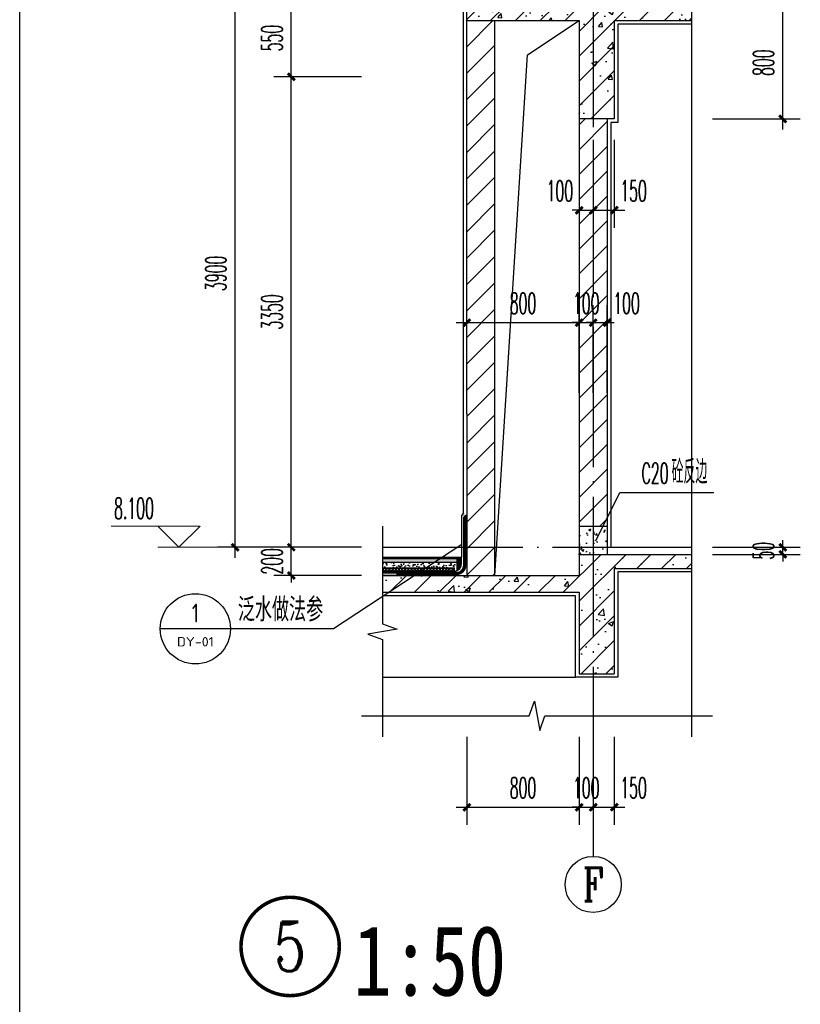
# Model space of a CAD drawing. Extents: x 1779708 to 7299578, y -1121471 to 88434.
# Tile 952 of 1056: x 6964219 to 6969779, y -966396 to -959386. Entities that reach past the tile are written whole.
import ezdxf
from ezdxf.enums import TextEntityAlignment as Align

# ---------------------------------------------------------------- set-up
doc = ezdxf.new("R2010")
doc.units = 0
doc.header["$LTSCALE"] = 1000
doc.header["$MEASUREMENT"] = 0
doc.linetypes.add('DASH', pattern=[0.35, 0.25, -0.1])
doc.linetypes.add('DOTE', pattern=[2.42, 2, -0.2, 0.02, -0.2])
doc.layers.get('0').update_dxf_attribs({"linetype": 'CONTINUOUS'})
doc.layers.get('Defpoints').update_dxf_attribs({"linetype": 'CONTINUOUS'})
for name, color, linetype in [('AXIS', 3, 'CONTINUOUS'), ('AXIS_TEXT', 7, 'CONTINUOUS'), ('DIM_IDEN', 3, 'CONTINUOUS'), ('DIM_LEAD', 3, 'CONTINUOUS'), ('DIM_SYMB', 3, 'CONTINUOUS'), ('DOTE', 1, 'DOTE'), ('PUB_HATCH', 8, 'CONTINUOUS'), ('PUB_TAB', 7, 'CONTINUOUS'), ('PUB_TEXT', 7, 'CONTINUOUS'), ('SURFACE', 6, 'CONTINUOUS'), ('WALL', 255, 'CONTINUOUS'), ('填充细线', 8, 'CONTINUOUS'), ('水专业', 6, 'CONTINUOUS'), ('粉刷线', 213, 'CONTINUOUS')]:
    doc.layers.add(name, color=color, linetype=linetype)
doc.layers.add('DIM_ELEV', color=3, linetype='CONTINUOUS', lineweight=13)
doc.styles.add('-仿宋_GB2312', font='txt', dxfattribs={"width": 0.8})
doc.styles.add('_TCH_AXIS', font='COMPLEX', dxfattribs={"bigfont": 'GBCBIG'})
doc.styles.add('_TCH_DIM', font='SIMPLEX.shx', dxfattribs={"width": 0.7, "bigfont": 'GBCBIG.shx'})
doc.styles.add('_TCH_DIM_T3', font='SIMPLEX.shx', dxfattribs={"width": 0.494118, "bigfont": 'GBCBIG.shx'})
doc.styles.add('_TCH_LABEL', font='COMPLEX', dxfattribs={"bigfont": 'GBCBIG'})
doc.styles.add('COMPLEX', font='COMPLEX')
doc.styles.get("Standard").update_dxf_attribs({"font": 'GBENOR', "bigfont": 'GBCBIG'})
doc.dimstyles.new('_TCH_ARCH&&50', dxfattribs={"dimtxt": 148.75, "dimasz": 50, "dimexe": 125, "dimexo": 150, "dimgap": 63.125, "dimtad": 1, "dimdec": 0, "dimzin": 0, "dimdsep": 46, "dimtxsty": '_TCH_DIM_T3', "dimblk": 'ARCHTICK', "dimcen": 0.09, "dimdle": 75, "dimclrt": 7, "dimazin": 2, "dimtfac": 1, "dimtdec": 0, "dimtix": 1, "dimtmove": 2, "dimatfit": 3, "dimfxl": 250, "dimtolj": 1, "dimtzin": 0, "dimarcsym": 0})

# ---------------------------------------------------------------- blocks, each defined once
blk = doc.blocks.new('_ArchTick')
at = {"color": 0, "linetype": 'ByBlock', "const_width": 0.4}
blk.add_lwpolyline([(-0.5, -0.5), (0.5, 0.5)], dxfattribs=at)
blk = doc.blocks.new('*D1741')
at = {"layer": 'AXIS', "color": 0, "lineweight": -2, "transparency": 16777216}
for p, q in [((6965753.7, -963217.3), (6965753.7, -959167.3)), ((6966653.7, -959242.3), (6965628.7, -959242.3)), ((6966653.7, -963142.3), (6965628.7, -963142.3))]:
    blk.add_line(p, q, dxfattribs=at)
at = {"layer": 'Defpoints', "color": 0, "transparency": 16777216}
for p in [(6965753.7, -959242.3), (6966803.7, -959242.3), (6966803.7, -963142.3)]:
    blk.add_point(p, dxfattribs=at)
at = {"layer": 'AXIS', "color": 0, "lineweight": -2, "transparency": 16777216, "xscale": 50, "yscale": 50, "zscale": 50}
for p, rotation in [((6965753.7, -959242.3), 90), ((6965753.7, -963142.3), 270)]:
    blk.add_blockref('_ArchTick', p, dxfattribs=dict(at, rotation=rotation))
at = {"layer": 'AXIS', "color": 7, "transparency": 16777216, "insert": (6965616.2, -961192.3), "char_height": 148.75, "attachment_point": 5, "rotation": 90, "style": '_TCH_DIM_T3'}
blk.add_mtext('\\A1;3900', dxfattribs=at)
blk = doc.blocks.new('*D1746')
at = {"layer": 'AXIS', "color": 0, "lineweight": -2, "transparency": 16777216}
for p, q in [((6969653.7, -963142.3), (6969653.7, -963092.3)), ((6969153.7, -963142.3), (6969778.7, -963142.3)), ((6969653.7, -963192.3), (6969653.7, -963142.3)), ((6969153.7, -963192.3), (6969778.7, -963192.3)), ((6969653.7, -963192.3), (6969653.7, -963242.3))]:
    blk.add_line(p, q, dxfattribs=at)
at = {"layer": 'Defpoints', "color": 0, "transparency": 16777216}
for p in [(6969003.7, -963142.3), (6969653.7, -963142.3), (6969003.7, -963192.3)]:
    blk.add_point(p, dxfattribs=at)
at = {"layer": 'AXIS', "color": 0, "lineweight": -2, "transparency": 16777216, "xscale": 50, "yscale": 50, "zscale": 50}
for p, rotation in [((6969653.7, -963142.3), 270), ((6969653.7, -963192.3), 90)]:
    blk.add_blockref('_ArchTick', p, dxfattribs=dict(at, rotation=rotation))
at = {"layer": 'AXIS', "color": 7, "transparency": 16777216, "insert": (6969516.2, -963167.3), "char_height": 148.75, "attachment_point": 5, "rotation": 90, "style": '_TCH_DIM_T3'}
blk.add_mtext('\\A1;50', dxfattribs=at)
blk = doc.blocks.new('*D1747')
at = {"layer": 'AXIS', "color": 0, "lineweight": -2, "transparency": 16777216}
for p, q in [((6969653.7, -960167.3), (6969653.7, -959217.3)), ((6969153.7, -959292.3), (6969778.7, -959292.3)), ((6969153.7, -960092.3), (6969778.7, -960092.3))]:
    blk.add_line(p, q, dxfattribs=at)
at = {"layer": 'Defpoints', "color": 0, "transparency": 16777216}
for p in [(6969003.7, -959292.3), (6969653.7, -959292.3), (6969003.7, -960092.3)]:
    blk.add_point(p, dxfattribs=at)
at = {"layer": 'AXIS', "color": 0, "lineweight": -2, "transparency": 16777216, "xscale": 50, "yscale": 50, "zscale": 50}
for p, rotation in [((6969653.7, -959292.3), 90), ((6969653.7, -960092.3), 270)]:
    blk.add_blockref('_ArchTick', p, dxfattribs=dict(at, rotation=rotation))
at = {"layer": 'AXIS', "color": 7, "transparency": 16777216, "insert": (6969516.2, -959692.3), "char_height": 148.75, "attachment_point": 5, "rotation": 90, "style": '_TCH_DIM_T3'}
blk.add_mtext('\\A1;800', dxfattribs=at)
blk = doc.blocks.new('*D1761')
at = {"layer": 'AXIS', "color": 0, "lineweight": -2, "transparency": 16777216}
for p, q in [((6967403.7, -962042.3), (6967403.7, -961417.3)), ((6968203.7, -962042.3), (6968203.7, -961417.3)), ((6967328.7, -961542.3), (6968278.7, -961542.3))]:
    blk.add_line(p, q, dxfattribs=at)
at = {"layer": 'Defpoints', "color": 0, "transparency": 16777216}
for p in [(6968203.7, -961542.3), (6967403.7, -962192.3), (6968203.7, -962192.3)]:
    blk.add_point(p, dxfattribs=at)
at = {"layer": 'AXIS', "color": 0, "lineweight": -2, "transparency": 16777216, "xscale": 50, "yscale": 50, "zscale": 50, "rotation": 180}
blk.add_blockref('_ArchTick', (6967403.7, -961542.3), dxfattribs=at)
at = {"layer": 'AXIS', "color": 0, "lineweight": -2, "transparency": 16777216, "xscale": 50, "yscale": 50, "zscale": 50}
blk.add_blockref('_ArchTick', (6968203.7, -961542.3), dxfattribs=at)
at = {"layer": 'AXIS', "color": 7, "transparency": 16777216, "insert": (6967803.7, -961404.8), "char_height": 148.75, "attachment_point": 5, "style": '_TCH_DIM_T3'}
blk.add_mtext('\\A1;800', dxfattribs=at)
blk = doc.blocks.new('*D1762')
at = {"layer": 'AXIS', "color": 0, "lineweight": -2, "transparency": 16777216}
for p, q in [((6968203.7, -962042.3), (6968203.7, -961417.3)), ((6968303.7, -962042.3), (6968303.7, -961417.3)), ((6968203.7, -961542.3), (6968153.7, -961542.3)), ((6968203.7, -961542.3), (6968303.7, -961542.3)), ((6968303.7, -961542.3), (6968353.7, -961542.3))]:
    blk.add_line(p, q, dxfattribs=at)
at = {"layer": 'Defpoints', "color": 0, "transparency": 16777216}
for p in [(6968303.7, -961542.3), (6968203.7, -962192.3), (6968303.7, -962192.3)]:
    blk.add_point(p, dxfattribs=at)
at = {"layer": 'AXIS', "color": 0, "lineweight": -2, "transparency": 16777216, "xscale": 50, "yscale": 50, "zscale": 50}
blk.add_blockref('_ArchTick', (6968203.7, -961542.3), dxfattribs=at)
at = {"layer": 'AXIS', "color": 0, "lineweight": -2, "transparency": 16777216, "xscale": 50, "yscale": 50, "zscale": 50, "rotation": 180}
blk.add_blockref('_ArchTick', (6968303.7, -961542.3), dxfattribs=at)
at = {"layer": 'AXIS', "color": 7, "transparency": 16777216, "insert": (6968253.7, -961404.8), "char_height": 148.75, "attachment_point": 5, "style": '_TCH_DIM_T3'}
blk.add_mtext('\\A1;100', dxfattribs=at)
blk = doc.blocks.new('*D1763')
at = {"layer": 'AXIS', "color": 0, "lineweight": -2, "transparency": 16777216}
for p, q in [((6968303.7, -962042.3), (6968303.7, -961417.3)), ((6968403.7, -962042.3), (6968403.7, -961417.3)), ((6968303.7, -961542.3), (6968253.7, -961542.3)), ((6968303.7, -961542.3), (6968403.7, -961542.3)), ((6968403.7, -961542.3), (6968453.7, -961542.3))]:
    blk.add_line(p, q, dxfattribs=at)
at = {"layer": 'Defpoints', "color": 0, "transparency": 16777216}
for p in [(6968403.7, -961542.3), (6968303.7, -962192.3), (6968403.7, -962192.3)]:
    blk.add_point(p, dxfattribs=at)
at = {"layer": 'AXIS', "color": 0, "lineweight": -2, "transparency": 16777216, "xscale": 50, "yscale": 50, "zscale": 50}
blk.add_blockref('_ArchTick', (6968303.7, -961542.3), dxfattribs=at)
at = {"layer": 'AXIS', "color": 0, "lineweight": -2, "transparency": 16777216, "xscale": 50, "yscale": 50, "zscale": 50, "rotation": 180}
blk.add_blockref('_ArchTick', (6968403.7, -961542.3), dxfattribs=at)
at = {"layer": 'AXIS', "color": 7, "transparency": 16777216, "insert": (6968541.2, -961404.8), "char_height": 148.75, "attachment_point": 5, "style": '_TCH_DIM_T3'}
blk.add_mtext('\\A1;100', dxfattribs=at)
blk = doc.blocks.new('*D1765')
at = {"layer": 'AXIS', "color": 0, "lineweight": -2, "transparency": 16777216}
for p, q in [((6966153.7, -963142.3), (6966153.7, -963092.3)), ((6966653.7, -963142.3), (6966028.7, -963142.3)), ((6966153.7, -963342.3), (6966153.7, -963142.3)), ((6966653.7, -963342.3), (6966028.7, -963342.3)), ((6966153.7, -963342.3), (6966153.7, -963392.3))]:
    blk.add_line(p, q, dxfattribs=at)
at = {"layer": 'Defpoints', "color": 0, "transparency": 16777216}
for p in [(6966153.7, -963142.3), (6966803.7, -963142.3), (6966803.7, -963342.3)]:
    blk.add_point(p, dxfattribs=at)
at = {"layer": 'AXIS', "color": 0, "lineweight": -2, "transparency": 16777216, "xscale": 50, "yscale": 50, "zscale": 50}
for p, rotation in [((6966153.7, -963142.3), 270), ((6966153.7, -963342.3), 90)]:
    blk.add_blockref('_ArchTick', p, dxfattribs=dict(at, rotation=rotation))
at = {"layer": 'AXIS', "color": 7, "transparency": 16777216, "insert": (6966016.2, -963242.3), "char_height": 148.75, "attachment_point": 5, "rotation": 90, "style": '_TCH_DIM_T3'}
blk.add_mtext('\\A1;200', dxfattribs=at)
blk = doc.blocks.new('*D1766')
at = {"layer": 'AXIS', "color": 0, "lineweight": -2, "transparency": 16777216}
for p, q in [((6966153.7, -963217.3), (6966153.7, -959717.3)), ((6966653.7, -959792.3), (6966028.7, -959792.3)), ((6966653.7, -963142.3), (6966028.7, -963142.3))]:
    blk.add_line(p, q, dxfattribs=at)
at = {"layer": 'Defpoints', "color": 0, "transparency": 16777216}
for p in [(6966153.7, -959792.3), (6966803.7, -959792.3), (6966803.7, -963142.3)]:
    blk.add_point(p, dxfattribs=at)
at = {"layer": 'AXIS', "color": 0, "lineweight": -2, "transparency": 16777216, "xscale": 50, "yscale": 50, "zscale": 50}
for p, rotation in [((6966153.7, -959792.3), 90), ((6966153.7, -963142.3), 270)]:
    blk.add_blockref('_ArchTick', p, dxfattribs=dict(at, rotation=rotation))
at = {"layer": 'AXIS', "color": 7, "transparency": 16777216, "insert": (6966016.2, -961467.3), "char_height": 148.75, "attachment_point": 5, "rotation": 90, "style": '_TCH_DIM_T3'}
blk.add_mtext('\\A1;3350', dxfattribs=at)
blk = doc.blocks.new('*D1767')
at = {"layer": 'AXIS', "color": 0, "lineweight": -2, "transparency": 16777216}
for p, q in [((6966153.7, -959867.3), (6966153.7, -959167.3)), ((6966653.7, -959242.3), (6966028.7, -959242.3)), ((6966653.7, -959792.3), (6966028.7, -959792.3))]:
    blk.add_line(p, q, dxfattribs=at)
at = {"layer": 'Defpoints', "color": 0, "transparency": 16777216}
for p in [(6966153.7, -959242.3), (6966803.7, -959242.3), (6966803.7, -959792.3)]:
    blk.add_point(p, dxfattribs=at)
at = {"layer": 'AXIS', "color": 0, "lineweight": -2, "transparency": 16777216, "xscale": 50, "yscale": 50, "zscale": 50}
for p, rotation in [((6966153.7, -959242.3), 90), ((6966153.7, -959792.3), 270)]:
    blk.add_blockref('_ArchTick', p, dxfattribs=dict(at, rotation=rotation))
at = {"layer": 'AXIS', "color": 7, "transparency": 16777216, "insert": (6966016.2, -959517.3), "char_height": 148.75, "attachment_point": 5, "rotation": 90, "style": '_TCH_DIM_T3'}
blk.add_mtext('\\A1;550', dxfattribs=at)
blk = doc.blocks.new('*D1784')
at = {"layer": 'AXIS', "color": 0, "lineweight": -2, "transparency": 16777216}
for p, q in [((6967403.7, -964492.3), (6967403.7, -965117.3)), ((6968203.7, -964492.3), (6968203.7, -965117.3)), ((6967328.7, -964992.3), (6968278.7, -964992.3))]:
    blk.add_line(p, q, dxfattribs=at)
at = {"layer": 'Defpoints', "color": 0, "transparency": 16777216}
for p in [(6967403.7, -964342.3), (6968203.7, -964342.3), (6968203.7, -964992.3)]:
    blk.add_point(p, dxfattribs=at)
at = {"layer": 'AXIS', "color": 0, "lineweight": -2, "transparency": 16777216, "xscale": 50, "yscale": 50, "zscale": 50, "rotation": 180}
blk.add_blockref('_ArchTick', (6967403.7, -964992.3), dxfattribs=at)
at = {"layer": 'AXIS', "color": 0, "lineweight": -2, "transparency": 16777216, "xscale": 50, "yscale": 50, "zscale": 50}
blk.add_blockref('_ArchTick', (6968203.7, -964992.3), dxfattribs=at)
at = {"layer": 'AXIS', "color": 7, "transparency": 16777216, "insert": (6967803.7, -964854.8), "char_height": 148.75, "attachment_point": 5, "style": '_TCH_DIM_T3'}
blk.add_mtext('\\A1;800', dxfattribs=at)
blk = doc.blocks.new('*D1785')
at = {"layer": 'AXIS', "color": 0, "lineweight": -2, "transparency": 16777216}
for p, q in [((6968203.7, -964492.3), (6968203.7, -965117.3)), ((6968303.7, -964492.3), (6968303.7, -965117.3)), ((6968203.7, -964992.3), (6968153.7, -964992.3)), ((6968203.7, -964992.3), (6968303.7, -964992.3)), ((6968303.7, -964992.3), (6968353.7, -964992.3))]:
    blk.add_line(p, q, dxfattribs=at)
at = {"layer": 'Defpoints', "color": 0, "transparency": 16777216}
for p in [(6968203.7, -964342.3), (6968303.7, -964342.3), (6968303.7, -964992.3)]:
    blk.add_point(p, dxfattribs=at)
at = {"layer": 'AXIS', "color": 0, "lineweight": -2, "transparency": 16777216, "xscale": 50, "yscale": 50, "zscale": 50}
blk.add_blockref('_ArchTick', (6968203.7, -964992.3), dxfattribs=at)
at = {"layer": 'AXIS', "color": 0, "lineweight": -2, "transparency": 16777216, "xscale": 50, "yscale": 50, "zscale": 50, "rotation": 180}
blk.add_blockref('_ArchTick', (6968303.7, -964992.3), dxfattribs=at)
at = {"layer": 'AXIS', "color": 7, "transparency": 16777216, "insert": (6968253.7, -964854.8), "char_height": 148.75, "attachment_point": 5, "style": '_TCH_DIM_T3'}
blk.add_mtext('\\A1;100', dxfattribs=at)
blk = doc.blocks.new('*D1786')
at = {"layer": 'AXIS', "color": 0, "lineweight": -2, "transparency": 16777216}
for p, q in [((6968303.7, -964492.3), (6968303.7, -965117.3)), ((6968453.7, -964492.3), (6968453.7, -965117.3)), ((6968228.7, -964992.3), (6968528.7, -964992.3))]:
    blk.add_line(p, q, dxfattribs=at)
at = {"layer": 'Defpoints', "color": 0, "transparency": 16777216}
for p in [(6968303.7, -964342.3), (6968453.7, -964342.3), (6968453.7, -964992.3)]:
    blk.add_point(p, dxfattribs=at)
at = {"layer": 'AXIS', "color": 0, "lineweight": -2, "transparency": 16777216, "xscale": 50, "yscale": 50, "zscale": 50, "rotation": 180}
blk.add_blockref('_ArchTick', (6968303.7, -964992.3), dxfattribs=at)
at = {"layer": 'AXIS', "color": 0, "lineweight": -2, "transparency": 16777216, "xscale": 50, "yscale": 50, "zscale": 50}
blk.add_blockref('_ArchTick', (6968453.7, -964992.3), dxfattribs=at)
at = {"layer": 'AXIS', "color": 7, "transparency": 16777216, "insert": (6968591.2, -964854.8), "char_height": 148.75, "attachment_point": 5, "style": '_TCH_DIM_T3'}
blk.add_mtext('\\A1;150', dxfattribs=at)
blk = doc.blocks.new('_AXISO')
blk.add_circle((0, 0), 0.5)
at = {"layer": 'AXIS_TEXT', "style": 'COMPLEX', "width": 1.041667}
blk.add_attdef('A', text='', height=0.56, dxfattribs=at).set_placement((-0.25, -0.28), (0.25, -0.28), align=Align.FIT)
blk = doc.blocks.new('*D1791')
at = {"layer": 'AXIS', "color": 0, "lineweight": -2, "transparency": 16777216}
for p, q in [((6968203.7, -960242.3), (6968203.7, -960867.3)), ((6968303.7, -960242.3), (6968303.7, -960867.3)), ((6968203.7, -960742.3), (6968153.7, -960742.3)), ((6968203.7, -960742.3), (6968303.7, -960742.3)), ((6968303.7, -960742.3), (6968353.7, -960742.3))]:
    blk.add_line(p, q, dxfattribs=at)
at = {"layer": 'Defpoints', "color": 0, "transparency": 16777216}
for p in [(6968203.7, -960092.3), (6968303.7, -960092.3), (6968303.7, -960742.3)]:
    blk.add_point(p, dxfattribs=at)
at = {"layer": 'AXIS', "color": 0, "lineweight": -2, "transparency": 16777216, "xscale": 50, "yscale": 50, "zscale": 50}
blk.add_blockref('_ArchTick', (6968203.7, -960742.3), dxfattribs=at)
at = {"layer": 'AXIS', "color": 0, "lineweight": -2, "transparency": 16777216, "xscale": 50, "yscale": 50, "zscale": 50, "rotation": 180}
blk.add_blockref('_ArchTick', (6968303.7, -960742.3), dxfattribs=at)
at = {"layer": 'AXIS', "color": 7, "transparency": 16777216, "insert": (6968066.2, -960604.8), "char_height": 148.75, "attachment_point": 5, "style": '_TCH_DIM_T3'}
blk.add_mtext('\\A1;100', dxfattribs=at)
blk = doc.blocks.new('*D1792')
at = {"layer": 'AXIS', "color": 0, "lineweight": -2, "transparency": 16777216}
for p, q in [((6968303.7, -960242.3), (6968303.7, -960867.3)), ((6968453.7, -960242.3), (6968453.7, -960867.3)), ((6968228.7, -960742.3), (6968528.7, -960742.3))]:
    blk.add_line(p, q, dxfattribs=at)
at = {"layer": 'Defpoints', "color": 0, "transparency": 16777216}
for p in [(6968303.7, -960092.3), (6968453.7, -960092.3), (6968453.7, -960742.3)]:
    blk.add_point(p, dxfattribs=at)
at = {"layer": 'AXIS', "color": 0, "lineweight": -2, "transparency": 16777216, "xscale": 50, "yscale": 50, "zscale": 50, "rotation": 180}
blk.add_blockref('_ArchTick', (6968303.7, -960742.3), dxfattribs=at)
at = {"layer": 'AXIS', "color": 0, "lineweight": -2, "transparency": 16777216, "xscale": 50, "yscale": 50, "zscale": 50}
blk.add_blockref('_ArchTick', (6968453.7, -960742.3), dxfattribs=at)
at = {"layer": 'AXIS', "color": 7, "transparency": 16777216, "insert": (6968591.2, -960604.8), "char_height": 148.75, "attachment_point": 5, "style": '_TCH_DIM_T3'}
blk.add_mtext('\\A1;150', dxfattribs=at)

msp = doc.modelspace()

# ---------------------------------------------------------------- hatches: boundary and pattern name
at = {"layer": 'PUB_HATCH'}
h = msp.add_hatch(dxfattribs=at)
h.set_pattern_fill('ANSI31', color=256, scale=2, angle=45, style=0)
h.set_pattern_definition([(90, (7236050.841, -981525.8758), (-3.175, 7e-16), [])])
h.paths.add_polyline_path([(6967403.7, -962931.9), (6967384.9, -962931.9, -0.414214), (6967403.7, -962913.1)])
h = msp.add_hatch(dxfattribs=at)
h.set_pattern_fill('ANSI31', color=256, scale=10, angle=45, style=0)
h.set_pattern_definition([(90, (6234063.666, -904546.99), (-15.875, -7e-12), [])])
h.paths.add_polyline_path([(6966803.7, -963222.3), (6966803.7, -963212.3), (6967335.7, -963212.3), (6967335.7, -963222.3)])
at = {"layer": 'PUB_HATCH', "ltscale": 0.5}
h = msp.add_hatch(dxfattribs=at)
h.set_pattern_fill('AR-SAND', color=256, scale=5)
h.set_pattern_definition([(37.5, (6966727.381, -963287.286), (-0.4, 12.23533), [0, -9.652, 0, -10.795, 0, -10.31875]), (7.5, (6966727.381, -963287.286), (11.2381, 17.92063), [0, -5.207, 0, -8.6995, 0, -3.33375]), (327.5, (6966719.571, -963287.286), (19.77481, 0.03593), [0, -3.175, 0, -11.43, 0, -14.9225]), (317.5, (6966719.571, -963287.286), (19.0889, 5.57323), [0, -1.5875, 0, -7.493, 0, -8.5725])])
h.paths.add_polyline_path([(6966803.7, -963247.3), (6966803.7, -963222.3), (6967335.7, -963222.3), (6967335.7, -963247.3)])
at = {"layer": 'PUB_HATCH'}
h = msp.add_hatch(dxfattribs=at)
h.set_pattern_fill('ANSI31', color=256, scale=3, angle=45, style=0)
h.set_pattern_definition([(90, (6233913.6658, -904546.99), (-4.7625, -2e-12), [])])
h.paths.add_polyline_path([(6967335.7, -963212.3), (6967365.7, -963212.3), (6967365.7, -963262.3, -0.298217), (6967335.7, -963308.1)])
h = msp.add_hatch(dxfattribs=at)
h.set_pattern_fill('混凝土', color=256, scale=10, style=0)
h.set_pattern_definition([(50, (6966677.38, -963312.286), (71.726, -6.275), [7.5, -82.5]), (355, (6966677.38, -963312.286), (-13.875, 75.219), [6, -66]), (100.451, (6966683.36, -963312.81), (57.851, 68.944), [6.374, -70.114]), (46.184, (6966677.38, -963292.29), (106.724, -16.552), [11.25, -123.75]), (96.636, (6966686.28, -963293.66), (93.466, 97.412), [9.561, -105.171]), (351.184, (6966677.38, -963292.29), (93.466, 97.412), [9, -99]), (21, (6966687.38, -963297.286), (59.6907, -40.262), [7.5, -82.5]), (326, (6966687.38, -963297.286), (24.3315, 72.515), [6, -66]), (71.451, (6966692.356, -963300.64), (84.022, 32.253), [6.374, -70.114]), (37.5, (6966677.381, -963312.286), (1.216, 33.2894), [0, -65.2, 0, -67, 0, -66.25]), (7.5, (6966677.38, -963312.286), (26.307, 39.4412), [0, -38.2, 0, -63.7, 0, -25.25]), (327.5, (6966655.081, -963312.286), (53.3822, -2.2555), [0, -25, 0, -78, 0, -103.5]), (317.5, (6966645.08, -963312.286), (58.3186, 10.0105), [0, -32.5, 0, -51.8, 0, -73.5])])
edge = h.paths.add_edge_path()
edge.add_line((6966803.7, -963287.3), (6966803.7, -963247.3))
edge.add_line((6966803.7, -963247.3), (6967335.7, -963247.3))
edge.add_line((6967335.7, -963247.3), (6967335.7, -963308.1))
edge.add_arc((6967315.7, -963262.3), 50, 270, 293.57818, ccw=False)
edge.add_line((6967315.7, -963312.3), (6967315.7, -963287.3))
edge.add_line((6967315.7, -963287.3), (6966803.7, -963287.3))
h = msp.add_hatch(dxfattribs=at)
h.set_pattern_fill('ANSI37', color=256, scale=10, style=0)
h.set_pattern_definition([(45, (6234063.666, -904546.99), (-11.22532015, 11.22532015), []), (135, (6234063.666, -904546.99), (-11.22532015, -11.22532015), [])])
h.paths.add_polyline_path([(6966803.7, -963312.3), (6966803.7, -963287.3), (6967315.7, -963287.3), (6967315.7, -963312.3)])
at = {"layer": '填充细线'}
h = msp.add_hatch(dxfattribs=at)
h.set_pattern_fill('钢筋混凝土', color=114, scale=50)
h.set_pattern_definition([(45, (6967403.74, -960092.29), (-88.388, 88.388), []), (50, (6967403.74, -960092.3), (358.63, -31.376), [37.5, -412.5]), (355, (6967403.74, -960092.3), (-69.376, 376.096), [30, -330]), (100.451, (6967433.63, -960094.9), (289.255, 344.72), [31.87, -350.57]), (46.184, (6967403.74, -959992.3), (533.62, -82.76), [56.25, -618.75]), (96.636, (6967448.2, -959999.2), (467.33, 487.06), [47.8, -525.86]), (351.184, (6967403.74, -959992.3), (467.33, 487.06), [45, -495]), (21, (6967453.74, -960017.3), (298.454, -201.31), [37.5, -412.5]), (326, (6967453.74, -960017.3), (121.66, 362.575), [30, -330]), (71.451, (6967478.6, -960034.06), (420.11, 161.265), [31.87, -350.57]), (37.5, (6967403.74, -960092.29), (6.08, 166.447), [0, -326, 0, -335, 0, -331.25]), (7.5, (6967403.74, -960092.29), (131.535, 197.206), [0, -191, 0, -318.5, 0, -126.25]), (327.5, (6967292.24, -960092.29), (266.911, -11.277), [0, -125, 0, -390, 0, -517.5]), (317.5, (6967242.24, -960092.29), (291.593, 50.052), [0, -162.5, 0, -259, 0, -367.5])])
h.paths.add_polyline_path([(6967403.7, -959392.3), (6968203.7, -959392.3), (6968203.7, -960092.3), (6968453.7, -960092.3), (6968453.7, -959392.3), (6969003.7, -959392.3), (6969003.7, -959292.3), (6967403.7, -959292.3)])
h = msp.add_hatch(dxfattribs=at)
h.set_pattern_fill('普通砖,_O', color=114, scale=100)
h.set_pattern_definition([(45, (6985.29, -29604.5), (-94.045202, 94.045202), [])])
h.paths.add_polyline_path([(6967603.7, -959392.3), (6967403.7, -959392.3), (6967403.7, -962192.3), (6967403.7, -963342.3), (6967603.7, -963342.3)])
h = msp.add_hatch(dxfattribs=at)
h.set_pattern_fill('普通砖', color=114, scale=50)
h.set_pattern_definition([(45, (6968203.74, -961902.53), (-88.388, 88.388), [])])
h.paths.add_polyline_path([(6968403.7, -960092.3), (6968203.7, -960092.3), (6968203.7, -962992.3), (6968403.7, -962992.3)])
h = msp.add_hatch(dxfattribs=at)
h.set_pattern_fill('混凝土', color=114, scale=20)
h.set_pattern_definition([(50, (6968203.74, -963192.29), (143.45, -12.55), [15, -165]), (355, (6968203.74, -963192.29), (-27.75, 150.44), [12, -132]), (100.45, (6968215.7, -963193.33), (115.7, 137.89), [12.75, -140.23]), (46.184, (6968203.74, -963152.29), (213.45, -33.1), [22.5, -247.5]), (96.64, (6968221.53, -963155.04), (186.93, 194.82), [19.12, -210.34]), (351.18, (6968203.74, -963152.29), (186.93, 194.82), [18, -198]), (21, (6968223.74, -963162.29), (119.38, -80.524), [15, -165]), (326, (6968223.74, -963162.29), (48.66, 145.03), [12, -132]), (71.45, (6968233.69, -963169), (168.045, 64.51), [12.75, -140.23]), (37.5, (6968203.74, -963192.286), (2.432, 66.579), [0, -130.4, 0, -134, 0, -132.5]), (7.5, (6968203.74, -963192.286), (52.614, 78.882), [0, -76.4, 0, -127.4, 0, -50.5]), (327.5, (6968159.14, -963192.286), (106.7645, -4.511), [0, -50, 0, -156, 0, -207]), (317.5, (6968139.14, -963192.29), (116.637, 20.02), [0, -65, 0, -103.6, 0, -147])])
h.paths.add_polyline_path([(6968403.7, -962992.3), (6968203.7, -962992.3), (6968203.7, -963192.3), (6968403.7, -963192.3)])
h = msp.add_hatch(dxfattribs=at)
h.set_pattern_fill('钢筋混凝土', color=114, scale=50)
h.set_pattern_definition([(45, (6966803.74, -964042.29), (-88.3883, 88.3883), []), (50, (6966803.74, -964042.3), (358.63, -31.376), [37.5, -412.5]), (355, (6966803.74, -964042.3), (-69.376, 376.096), [30, -330]), (100.451, (6966833.63, -964044.9), (289.255, 344.72), [31.87, -350.57]), (46.184, (6966803.74, -963942.3), (533.62, -82.76), [56.25, -618.75]), (96.636, (6966848.2, -963949.2), (467.33, 487.06), [47.8, -525.86]), (351.184, (6966803.74, -963942.3), (467.33, 487.06), [45, -495]), (21, (6966853.74, -963967.3), (298.454, -201.31), [37.5, -412.5]), (326, (6966853.74, -963967.3), (121.66, 362.575), [30, -330]), (71.451, (6966878.6, -963984.06), (420.11, 161.265), [31.87, -350.57]), (37.5, (6966803.74, -964042.29), (6.08, 166.447), [0, -326, 0, -335, 0, -331.25]), (7.5, (6966803.74, -964042.29), (131.535, 197.206), [0, -191, 0, -318.5, 0, -126.25]), (327.5, (6966692.24, -964042.29), (266.911, -11.2774), [0, -125, 0, -390, 0, -517.5]), (317.5, (6966642.24, -964042.29), (291.593, 50.052), [0, -162.5, 0, -259, 0, -367.5])])
h.paths.add_polyline_path([(6968453.7, -963292.3), (6969003.7, -963292.3), (6969003.7, -963192.3), (6968203.7, -963192.3), (6968203.7, -963342.3), (6966803.7, -963342.3), (6966803.7, -963462.3), (6968203.7, -963462.3), (6968203.7, -964042.3), (6968453.7, -964042.3)])

# ---------------------------------------------------------------- linework, layer by layer
at = {"layer": 'AXIS'}
msp.add_line((6968303.7, -964342.3), (6968303.7, -965342.3), dxfattribs=at)
at = {"layer": 'DIM_ELEV'}
for p, q in [((6965503.7, -962992.3), (6964870.4, -962992.3)), ((6965353.7, -963142.3), (6965203.7, -962992.3)), ((6965353.7, -963142.3), (6965503.7, -962992.3)), ((6966153.7, -963142.3), (6965203.7, -963142.3))]:
    msp.add_line(p, q, dxfattribs=at)
at = {"layer": 'DIM_IDEN'}
for p, q in [((6967368.7, -963121.9), (6966455.1, -963722.7)), ((6965720.5, -963722.7), (6965220.5, -963722.7)), ((6966455.1, -963722.7), (6965720.5, -963722.7))]:
    msp.add_line(p, q, dxfattribs=at)
msp.add_lwpolyline([(6967368.7, -963121.9, 1), (6967368.7, -963121.9, 1)], format="xyb", close=True, dxfattribs=at)
at = {"layer": 'DIM_IDEN', "const_width": 25}
msp.add_lwpolyline([(6966495.4, -965983.8, 1), (6965795.4, -965983.8, 1)], format="xyb", close=True, dxfattribs=at)
at = {"layer": 'DIM_IDEN'}
msp.add_circle((6965470.5, -963722.7), 250, dxfattribs=at)
at = {"layer": 'DIM_LEAD'}
for p, q in [((6968322.8, -963096.3), (6968492.9, -962750.9)), ((6968322.8, -963096.3), (6968492.9, -962750.9)), ((6968492.9, -962750.9), (6969161.9, -962750.9))]:
    msp.add_line(p, q, dxfattribs=at)
at = {"layer": 'DIM_SYMB'}
for points in [[(6969003.7, -945692.3), (6969003.7, -955036), (6969108.7, -955074.3), (6968898.7, -955111.3), (6969003.7, -955148.5), (6969003.7, -964492.3)], [(6966803.7, -962992.3), (6966803.7, -963686), (6966908.7, -963724.3), (6966698.7, -963761.3), (6966803.7, -963798.5), (6966803.7, -964492.3)], [(6966653.7, -964342.3), (6967847.5, -964342.3), (6967885.7, -964237.3), (6967922.7, -964447.3), (6967960, -964342.3), (6969153.7, -964342.3)]]:
    msp.add_lwpolyline(points, dxfattribs=at)
at = {"layer": 'DOTE', "linetype": 'DOTE', "ltscale": 0.5}
for p, q in [((6968303.7, -945842.3), (6968303.7, -964342.3)), ((6966803.7, -963142.3), (6968903.7, -963142.3))]:
    msp.add_line(p, q, dxfattribs=at)
at = {"layer": 'PUB_TAB'}
msp.add_line((6964219.2, -973350.2), (6964219.2, -944650.2), dxfattribs=at)
at = {"layer": 'SURFACE'}
for p, q in [((6967378.7, -962898.5), (6967368.7, -962914.1)), ((6967368.7, -963212.3), (6967368.7, -962914.1)), ((6967403.7, -962931.9), (6967384.9, -962931.9)), ((6966803.7, -963212.3), (6967335.7, -963212.3)), ((6966803.7, -963222.3), (6967335.7, -963222.3)), ((6967335.7, -963308.1), (6967335.7, -963212.3)), ((6967335.7, -963212.3), (6967368.7, -963212.3)), ((6967365.7, -963262.3), (6967365.7, -963212.3)), ((6966803.7, -963247.3), (6967335.7, -963247.3)), ((6966803.7, -963287.3), (6967315.7, -963287.3)), ((6967315.7, -963312.3), (6967315.7, -963287.3)), ((6966803.7, -963312.3), (6967315.7, -963312.3))]:
    msp.add_line(p, q, dxfattribs=at)
at = {"layer": 'SURFACE', "const_width": 2}
msp.add_lwpolyline([(6967390.8, -962834.8), (6967390.8, -962902.5, 0.267361), (6967377.5, -962923.9), (6967377.5, -962970.4)], format="xyb", dxfattribs=at)
at = {"layer": 'SURFACE', "const_width": 1}
for points in [[(6967387.7, -962845.6), (6967387.7, -962859.6)], [(6967384.2, -962945.6), (6967384.2, -962959.6)]]:
    msp.add_lwpolyline(points, dxfattribs=at)
at = {"layer": 'SURFACE', "linetype": 'DASH', "ltscale": 0.05, "const_width": 1}
for points in [[(6967387.7, -962852.6), (6967422.7, -962852.6)], [(6967384.2, -962952.6), (6967414.2, -962952.6)]]:
    msp.add_lwpolyline(points, dxfattribs=at)
at = {"layer": 'SURFACE'}
for centre, radius, start, end in [((6967403.7, -962931.9), 18.8, 90, 180), ((6967315.7, -963262.3), 50, 270, 0)]:
    msp.add_arc(centre, radius, start, end, dxfattribs=at)
at = {"layer": 'WALL'}
for p, q in [((6967403.7, -959392.3), (6967403.7, -959292.3)), ((6967403.7, -959392.3), (6968203.7, -959392.3)), ((6967403.7, -962192.3), (6967403.7, -959392.3)), ((6967603.7, -963342.3), (6967603.7, -959392.3)), ((6968203.7, -959392.3), (6968203.7, -960092.3)), ((6968453.7, -959392.3), (6968453.7, -960092.3)), ((6968453.7, -959392.3), (6969003.7, -959392.3)), ((6968453.7, -960092.3), (6968203.7, -960092.3)), ((6968203.7, -960092.3), (6968203.7, -963342.3)), ((6968403.7, -960092.3), (6968403.7, -962192.3)), ((6967403.7, -962192.3), (6967403.7, -963342.3)), ((6968403.7, -962192.3), (6968403.7, -963192.3)), ((6968203.7, -962992.3), (6968403.7, -962992.3)), ((6968203.7, -963192.3), (6969003.7, -963192.3)), ((6968453.7, -963292.3), (6969003.7, -963292.3)), ((6968453.7, -963292.3), (6968453.7, -964042.3)), ((6966803.7, -963342.3), (6968203.7, -963342.3)), ((6966803.7, -963462.3), (6968203.7, -963462.3)), ((6968203.7, -963462.3), (6968203.7, -964042.3)), ((6968203.7, -964042.3), (6968453.7, -964042.3))]:
    msp.add_line(p, q, dxfattribs=at)
at = {"layer": '填充细线', "color": 114}
msp.add_lwpolyline([(6967603.7, -963342.3), (6967836.8, -959635.4), (6968203.7, -959392.3)], dxfattribs=at)
at = {"layer": '水专业', "linetype": 'DASH', "ltscale": 0.2}
for points, const_width in [([(6966803.7, -963322.3), (6967331.2, -963322.3, 0.414214), (6967383.7, -963269.8), (6967383.7, -962931.9)], 5), ([(6966803.7, -963338.3), (6967331.2, -963338.3, 0.414214), (6967399.7, -963269.8), (6967399.7, -962931.9)], 2), ([(6966903.7, -963331.3), (6967331.2, -963331.3, 0.414214), (6967392.7, -963269.8), (6967392.7, -962931.9)], 5)]:
    msp.add_lwpolyline(points, format="xyb", dxfattribs=dict(at, const_width=const_width))
at = {"layer": '水专业'}
for points in [[(6966803.7, -963319.8), (6967331.2, -963319.8, 0.414214), (6967381.2, -963269.8), (6967381.2, -962931.9)], [(6966803.7, -963324.8), (6967331.2, -963324.8, 0.414214), (6967386.2, -963269.8), (6967386.2, -962931.9)], [(6966903.7, -963328.8), (6967331.2, -963328.8, 0.414214), (6967390.2, -963269.8), (6967390.2, -962931.9)], [(6966903.7, -963333.8), (6967331.2, -963333.8, 0.414214), (6967395.2, -963269.8), (6967395.2, -962931.9)]]:
    msp.add_lwpolyline(points, format="xyb", dxfattribs=at)
at = {"layer": '粉刷线'}
for p, q in [((6967378.7, -946517.3), (6967378.7, -962898.5)), ((6968428.7, -960117.3), (6968428.7, -963142.3)), ((6968403.7, -963142.3), (6969003.7, -963142.3)), ((6966803.7, -964067.3), (6968178.7, -964067.3))]:
    msp.add_line(p, q, dxfattribs=at)
for points in [[(6969003.7, -959417.3), (6968478.7, -959417.3), (6968478.7, -960117.3), (6968428.7, -960117.3)], [(6969003.7, -963317.3), (6968478.7, -963317.3), (6968478.7, -964067.3), (6968178.7, -964067.3), (6968178.7, -963487.3), (6966803.7, -963487.3)]]:
    msp.add_lwpolyline(points, dxfattribs=at)

# ---------------------------------------------------------------- block references
at = {"layer": 'AXIS'}
ref = msp.add_blockref('_AXISO', (6968303.7, -965542.3), dxfattribs=dict(at, xscale=400, yscale=400, zscale=400))
ref.add_attrib('A', 'F', dxfattribs={"layer": 'AXIS_TEXT', "height": 238.1, "style": '_TCH_AXIS', "width": 0.8125}).set_placement((6968230.1, -965661.3), (6968377.4, -965661.3), align=Align.FIT)

# ---------------------------------------------------------------- texts
at = {"layer": 'PUB_TEXT', "color": 7, "style": '_TCH_DIM'}
for s, height, width, p in [('C20', 148.75, 0.494118, (6968648.3, -962689.1)), ('砼反边', 168.79, 0.7, (6968861.8, -962689.1)), ('8.100', 148.75, 0.494118, (6964891.4, -962939.8))]:
    msp.add_text(s, height=height, dxfattribs=dict(at, width=width)).set_placement(p)
at = {"layer": 'PUB_TEXT', "color": 7, "style": '_TCH_LABEL'}
msp.add_text('泛水做法参', height=168.79, dxfattribs=at).set_placement((6965773, -963670.2))
at = {"layer": 'PUB_TEXT', "color": 7}
for s, height, width, p, p2 in [('1', 134.5, 0.995924, (6965445.9, -963677), (6965495.2, -963677)), ('DY-01', 67.29, 1.078503, (6965340.1, -963848.3), (6965601, -963848.3))]:
    msp.add_text(s, height=height, dxfattribs=dict(at, width=width)).set_placement(p, p2, align=Align.FIT)
at = {"layer": 'PUB_TEXT', "color": 7, "style": '_TCH_LABEL'}
msp.add_text('5', height=349.5, dxfattribs=at).set_placement((6966029, -966158.5), (6966261.9, -966158.5), align=Align.FIT)
at = {"layer": 'PUB_TEXT', "style": '-仿宋_GB2312', "width": 0.8}
msp.add_text('1:50', height=500, dxfattribs=at).set_placement((6966595.4, -966333.8))

# ---------------------------------------------------------------- dimensions: what is measured, and where the dimension line sits
at = {"layer": 'AXIS'}
for p1, p2, distance, picture, middle in [((6966803.7, -963142.3), (6966803.7, -959242.3), 1050, '*D1741', (6965616.2, -961192.3)), ((6966803.7, -959792.3), (6966803.7, -959242.3), 650, '*D1767', (6966016.2, -959517.3)), ((6969003.7, -960092.3), (6969003.7, -959292.3), -650, '*D1747', (6969516.2, -959692.3)), ((6966803.7, -963142.3), (6966803.7, -959792.3), 650, '*D1766', (6966016.2, -961467.3)), ((6967403.7, -962192.3), (6968203.7, -962192.3), 650, '*D1761', (6967803.7, -961404.8)), ((6968203.7, -962192.3), (6968303.7, -962192.3), 650, '*D1762', (6968253.7, -961404.8)), ((6966803.7, -963342.3), (6966803.7, -963142.3), 650, '*D1765', (6966016.2, -963242.3)), ((6969003.7, -963192.3), (6969003.7, -963142.3), -650, '*D1746', (6969516.2, -963167.3)), ((6967403.7, -964342.3), (6968203.7, -964342.3), -650, '*D1784', (6967803.7, -964854.8)), ((6968203.7, -964342.3), (6968303.7, -964342.3), -650, '*D1785', (6968253.7, -964854.8))]:
    dim = msp.add_aligned_dim(p1=p1, p2=p2, distance=distance, dimstyle='_TCH_ARCH&&50', dxfattribs=at)
    dim.commit()
    dim.dimension.update_dxf_attribs({"geometry": picture, "text_midpoint": middle})
for base, p1, p2, picture, middle in [((6968303.7, -960742.3), (6968203.7, -960092.3), (6968303.7, -960092.3), '*D1791', (6968066.2, -960604.8)), ((6968453.7, -960742.3), (6968303.7, -960092.3), (6968453.7, -960092.3), '*D1792', (6968591.2, -960604.8)), ((6968403.7, -961542.3), (6968303.7, -962192.3), (6968403.7, -962192.3), '*D1763', (6968541.2, -961404.8)), ((6968453.7, -964992.3), (6968303.7, -964342.3), (6968453.7, -964342.3), '*D1786', (6968591.2, -964854.8))]:
    dim = msp.add_linear_dim(base=base, p1=p1, p2=p2, angle=0, dimstyle='_TCH_ARCH&&50', dxfattribs=at)
    dim.commit()
    dim.dimension.update_dxf_attribs({"geometry": picture, "text_midpoint": middle, "dimtype": 161})

doc.saveas('drawing.dxf')
